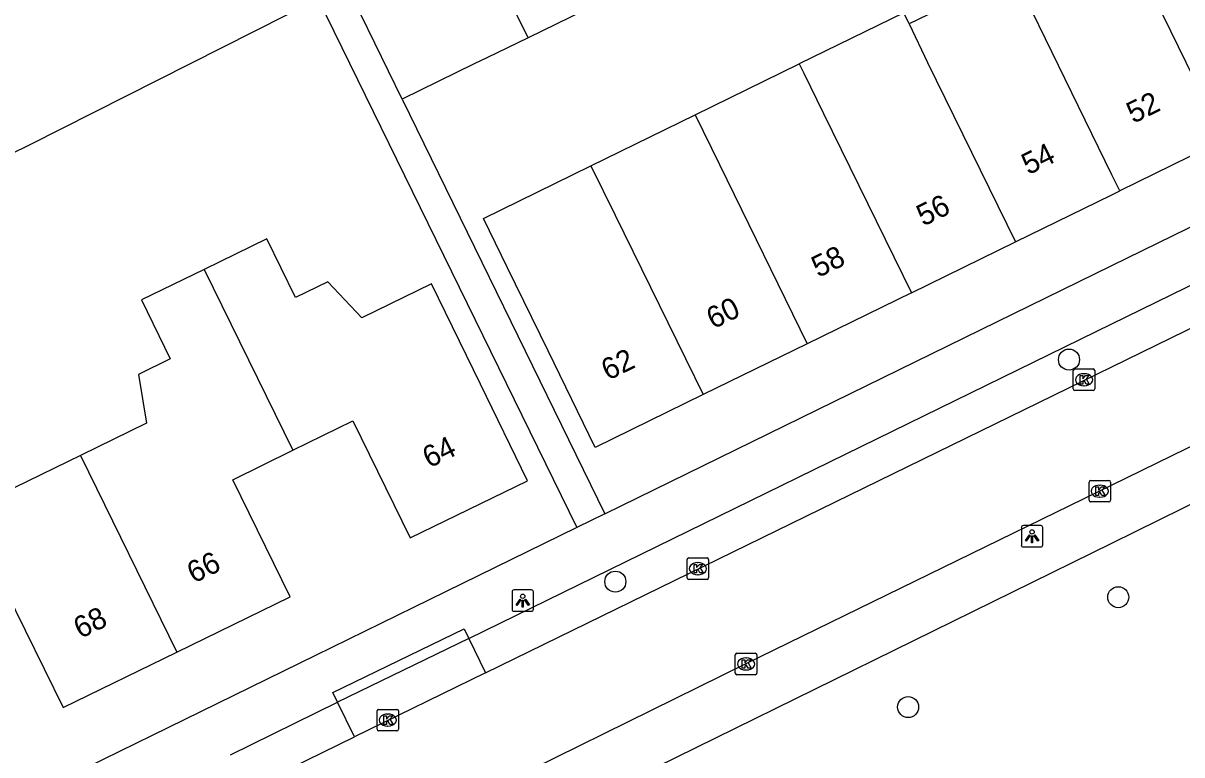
# Model space of a CAD drawing. Extents: x 160457 to 162082, y 388340 to 389736.
# Drawn here: x 161449.3 to 161503.3, y 388505.1 to 388539.1 of the extents above; entities that cross this region are included whole.
import ezdxf

# ---------------------------------------------------------------- set-up
doc = ezdxf.new("R2010")
doc.units = 0
for name, color, linetype in [('IMGEO_Boom', 7, 'Continuous'), ('IMGEO_Kolk', 7, 'Continuous'), ('IMGEO_Lichtpunt', 7, 'Continuous'), ('IMGEO_Pand', 7, 'Continuous'), ('IMGEO_Pand_nummerreeks', 7, 'Continuous'), ('IMGEO_Rijbaan_lokaal_open', 7, 'Continuous'), ('IMGEO_Voetpad_open', 7, 'Continuous')]:
    doc.layers.add(name, color=color, linetype=linetype)

msp = doc.modelspace()

# ---------------------------------------------------------------- linework, layer by layer
at = {"layer": 'IMGEO_Boom'}
for centre in [(161498.006, 388523.462), (161476.878, 388513.125), (161500.299, 388512.401), (161490.515, 388507.285)]:
    msp.add_circle(centre, 0.489, dxfattribs=at)
at = {"layer": 'IMGEO_Kolk'}
for p, q in [((161498.281, 388523.025), (161499.133, 388523.025)), ((161498.206, 388522.099), (161498.206, 388522.951)), ((161498.694, 388522.805), (161498.719, 388522.805)), ((161499.207, 388522.951), (161499.207, 388522.099)), ((161499.133, 388522.025), (161498.281, 388522.025)), ((161498.717, 388522.245), (161498.692, 388522.245)), ((161498.938, 388516.911), (161498.938, 388517.763)), ((161499.013, 388517.837), (161499.865, 388517.837)), ((161499.426, 388517.617), (161499.451, 388517.617)), ((161499.939, 388517.763), (161499.939, 388516.911)), ((161499.449, 388517.057), (161499.424, 388517.057)), ((161499.865, 388516.837), (161499.013, 388516.837)), ((161480.221, 388513.303), (161480.221, 388514.155)), ((161480.296, 388514.229), (161481.148, 388514.229)), ((161480.709, 388514.009), (161480.734, 388514.009)), ((161481.222, 388514.155), (161481.222, 388513.303)), ((161480.732, 388513.449), (161480.707, 388513.449)), ((161481.148, 388513.229), (161480.296, 388513.229)), ((161482.466, 388508.865), (161482.466, 388509.717)), ((161482.541, 388509.791), (161483.393, 388509.791)), ((161482.954, 388509.571), (161482.979, 388509.571)), ((161483.467, 388509.717), (161483.467, 388508.865)), ((161482.977, 388509.011), (161482.952, 388509.011)), ((161483.393, 388508.791), (161482.541, 388508.791)), ((161465.78, 388506.253), (161465.78, 388507.105)), ((161465.855, 388507.179), (161466.707, 388507.179)), ((161466.268, 388506.959), (161466.293, 388506.959)), ((161466.781, 388507.105), (161466.781, 388506.253)), ((161466.291, 388506.399), (161466.266, 388506.399)), ((161466.707, 388506.179), (161465.855, 388506.179))]:
    msp.add_line(p, q, dxfattribs=at)
for points in [[(161498.281, 388523.025), (161499.133, 388523.025)], [(161498.206, 388522.099), (161498.206, 388522.951)], [(161498.527, 388522.725), (161498.65, 388522.725), (161498.65, 388522.574), (161498.78, 388522.725), (161498.944, 388522.725), (161498.798, 388522.574), (161498.951, 388522.325), (161498.799, 388522.325), (161498.714, 388522.489), (161498.65, 388522.422), (161498.65, 388522.325), (161498.527, 388522.325), (161498.527, 388522.725)], [(161499.207, 388522.951), (161499.207, 388522.099)], [(161499.133, 388522.025), (161498.281, 388522.025)], [(161498.938, 388516.911), (161498.938, 388517.763)], [(161499.013, 388517.837), (161499.865, 388517.837)], [(161499.939, 388517.763), (161499.939, 388516.911)], [(161499.259, 388517.537), (161499.382, 388517.537), (161499.382, 388517.386), (161499.512, 388517.537), (161499.676, 388517.537), (161499.53, 388517.386), (161499.683, 388517.137), (161499.531, 388517.137), (161499.446, 388517.301), (161499.382, 388517.234), (161499.382, 388517.137), (161499.259, 388517.137), (161499.259, 388517.537)], [(161499.865, 388516.837), (161499.013, 388516.837)], [(161480.221, 388513.303), (161480.221, 388514.155)], [(161480.296, 388514.229), (161481.148, 388514.229)], [(161480.542, 388513.929), (161480.665, 388513.929), (161480.665, 388513.778), (161480.795, 388513.929), (161480.959, 388513.929), (161480.813, 388513.778), (161480.966, 388513.529), (161480.814, 388513.529), (161480.729, 388513.693), (161480.665, 388513.626), (161480.665, 388513.529), (161480.542, 388513.529), (161480.542, 388513.929)], [(161481.222, 388514.155), (161481.222, 388513.303)], [(161481.148, 388513.229), (161480.296, 388513.229)], [(161482.466, 388508.865), (161482.466, 388509.717)], [(161482.541, 388509.791), (161483.393, 388509.791)], [(161483.467, 388509.717), (161483.467, 388508.865)], [(161482.787, 388509.491), (161482.91, 388509.491), (161482.91, 388509.34), (161483.04, 388509.491), (161483.204, 388509.491), (161483.058, 388509.34), (161483.211, 388509.091), (161483.059, 388509.091), (161482.974, 388509.255), (161482.91, 388509.188), (161482.91, 388509.091), (161482.787, 388509.091), (161482.787, 388509.491)], [(161483.393, 388508.791), (161482.541, 388508.791)], [(161465.78, 388506.253), (161465.78, 388507.105)], [(161465.855, 388507.179), (161466.707, 388507.179)], [(161466.101, 388506.879), (161466.224, 388506.879), (161466.224, 388506.728), (161466.354, 388506.879), (161466.518, 388506.879), (161466.372, 388506.728), (161466.525, 388506.479), (161466.373, 388506.479), (161466.288, 388506.643), (161466.224, 388506.576), (161466.224, 388506.479), (161466.101, 388506.479), (161466.101, 388506.879)], [(161466.781, 388507.105), (161466.781, 388506.253)], [(161466.707, 388506.179), (161465.855, 388506.179)]]:
    msp.add_lwpolyline(points, dxfattribs=at)
for centre, start, end in [((161498.283, 388522.949), 91.552, 178.448), ((161498.283, 388522.949), 91.552, 178.448), ((161499.131, 388522.949), 1.552, 88.448), ((161499.131, 388522.949), 1.552, 88.448), ((161498.283, 388522.101), 181.552, 268.448), ((161498.283, 388522.101), 181.552, 268.448), ((161499.131, 388522.101), 271.552, 358.448), ((161499.131, 388522.101), 271.552, 358.448), ((161499.015, 388517.761), 91.552, 178.448), ((161499.015, 388517.761), 91.552, 178.448), ((161499.863, 388517.761), 1.552, 88.448), ((161499.863, 388517.761), 1.552, 88.448), ((161499.015, 388516.913), 181.552, 268.448), ((161499.015, 388516.913), 181.552, 268.448), ((161499.863, 388516.913), 271.552, 358.448), ((161499.863, 388516.913), 271.552, 358.448), ((161480.298, 388514.153), 91.552, 178.448), ((161480.298, 388514.153), 91.552, 178.448), ((161481.146, 388514.153), 1.552, 88.448), ((161481.146, 388514.153), 1.552, 88.448), ((161480.298, 388513.305), 181.552, 268.448), ((161480.298, 388513.305), 181.552, 268.448), ((161481.146, 388513.305), 271.552, 358.448), ((161481.146, 388513.305), 271.552, 358.448), ((161482.543, 388509.715), 91.552, 178.448), ((161482.543, 388509.715), 91.552, 178.448), ((161483.391, 388509.715), 1.552, 88.448), ((161483.391, 388509.715), 1.552, 88.448), ((161482.543, 388508.867), 181.552, 268.448), ((161482.543, 388508.867), 181.552, 268.448), ((161483.391, 388508.867), 271.552, 358.448), ((161483.391, 388508.867), 271.552, 358.448), ((161465.857, 388507.103), 91.552, 178.448), ((161465.857, 388507.103), 91.552, 178.448), ((161466.705, 388507.103), 1.552, 88.448), ((161466.705, 388507.103), 1.552, 88.448), ((161465.857, 388506.255), 181.552, 268.448), ((161465.857, 388506.255), 181.552, 268.448), ((161466.705, 388506.255), 271.552, 358.448), ((161466.705, 388506.255), 271.552, 358.448)]:
    msp.add_arc(centre, 0.0765, start, end, dxfattribs=at)
for centre, major_axis, ratio, start_param, end_param in [((161498.693, 388522.525), (-0.387, 0.002), 0.722429, 4.712389, 7.853982), ((161498.718, 388522.525), (-0.39, 0.002), 0.717154, 1.570796, 4.712389), ((161499.425, 388517.337), (-0.387, 0.002), 0.722429, 4.712389, 7.853982), ((161499.45, 388517.337), (-0.39, 0.002), 0.717154, 1.570796, 4.712389), ((161480.708, 388513.729), (-0.387, 0.002), 0.722429, 4.712389, 7.853982), ((161480.733, 388513.729), (-0.39, 0.002), 0.717154, 1.570796, 4.712389), ((161482.953, 388509.291), (-0.387, 0.002), 0.722429, 4.712389, 7.853982), ((161482.978, 388509.291), (-0.39, 0.002), 0.717154, 1.570796, 4.712389), ((161466.267, 388506.679), (-0.387, 0.002), 0.722429, 4.712389, 7.853982), ((161466.292, 388506.679), (-0.39, 0.002), 0.717154, 1.570796, 4.712389)]:
    msp.add_ellipse(centre, major_axis=major_axis, ratio=ratio, start_param=start_param, end_param=end_param, dxfattribs=at)
at = {"layer": 'IMGEO_Lichtpunt'}
for p, q in [((161495.786, 388515.642), (161495.786, 388514.835)), ((161495.786, 388515.642), (161495.786, 388514.835)), ((161496.688, 388515.737), (161495.88, 388515.737)), ((161496.688, 388515.737), (161495.88, 388515.737)), ((161496.782, 388514.835), (161496.782, 388515.642)), ((161496.782, 388514.835), (161496.782, 388515.642)), ((161495.88, 388514.741), (161496.688, 388514.741)), ((161495.88, 388514.741), (161496.688, 388514.741)), ((161472.068, 388512.645), (161472.068, 388511.838)), ((161472.068, 388512.645), (161472.068, 388511.838)), ((161472.97, 388512.74), (161472.162, 388512.74)), ((161472.97, 388512.74), (161472.162, 388512.74)), ((161473.064, 388511.838), (161473.064, 388512.645)), ((161473.064, 388511.838), (161473.064, 388512.645)), ((161472.162, 388511.744), (161472.97, 388511.744)), ((161472.162, 388511.744), (161472.97, 388511.744))]:
    msp.add_line(p, q, dxfattribs=at)
for points in [[(161496.16, 388515.306), (161496.199, 388515.278), (161496.011, 388515.016), (161495.973, 388515.043), (161496.16, 388515.306)], [(161496.262, 388515.258), (161496.309, 388515.258), (161496.309, 388514.936), (161496.262, 388514.936), (161496.262, 388515.258)], [(161496.372, 388515.278), (161496.41, 388515.305), (161496.597, 388515.043), (161496.558, 388515.015), (161496.372, 388515.278)], [(161472.442, 388512.309), (161472.481, 388512.281), (161472.293, 388512.019), (161472.255, 388512.046), (161472.442, 388512.309)], [(161472.544, 388512.261), (161472.591, 388512.261), (161472.591, 388511.939), (161472.544, 388511.939), (161472.544, 388512.261)], [(161472.654, 388512.281), (161472.692, 388512.308), (161472.879, 388512.046), (161472.84, 388512.018), (161472.654, 388512.281)]]:
    msp.add_lwpolyline(points, dxfattribs=at)
for centre in [(161496.285, 388515.44), (161472.567, 388512.443)]:
    msp.add_circle(centre, 0.0994, dxfattribs=at)
for centre, start, end in [((161495.88, 388515.642), 90, 180), ((161495.88, 388515.642), 90, 180), ((161496.688, 388515.642), 0, 90), ((161496.688, 388515.642), 0, 90), ((161495.88, 388514.835), 180, 270), ((161495.88, 388514.835), 180, 270), ((161496.688, 388514.835), 270, 0), ((161496.688, 388514.835), 270, 360), ((161472.162, 388512.645), 90, 180), ((161472.162, 388512.645), 90, 180), ((161472.97, 388512.645), 0, 90), ((161472.97, 388512.645), 0, 90), ((161472.162, 388511.838), 180, 270), ((161472.162, 388511.838), 180, 270), ((161472.97, 388511.838), 270, 0), ((161472.97, 388511.838), 270, 360)]:
    msp.add_arc(centre, 0.0946, start, end, dxfattribs=at)
at = {"layer": 'IMGEO_Pand'}
for points in [[(161472.89, 388544.941), (161475.429, 388539.72), (161472.814, 388538.446)], [(161499.893, 388544.59), (161505.218, 388533.693)], [(161472.814, 388538.446), (161470.256, 388543.662)], [(161495.047, 388542.227), (161493.262, 388541.356), (161493.198, 388540.379), (161490.556, 388539.09)], [(161500.368, 388531.321), (161500, 388532.071), (161495.047, 388542.227)], [(161466.945, 388535.594), (161464.406, 388540.823)], [(161490.556, 388539.09), (161490.308, 388539.603), (161485.444, 388537.225)], [(161490.556, 388539.09), (161491.423, 388537.297), (161495.517, 388528.948)], [(161472.814, 388538.446), (161470.894, 388537.511), (161470.306, 388537.225), (161466.945, 388535.594)], [(161480.594, 388534.853), (161485.444, 388537.225)], [(161485.444, 388537.225), (161485.65, 388536.805), (161486.572, 388534.925), (161490.666, 388526.576)], [(161475.741, 388532.479), (161480.594, 388534.853)], [(161480.594, 388534.853), (161481.722, 388532.553), (161485.816, 388524.204)], [(161505.218, 388533.693), (161500.368, 388531.321)], [(161480.964, 388521.831), (161475.944, 388519.376), (161473.748, 388523.868), (161471.859, 388527.73), (161470.734, 388530.031), (161475.741, 388532.479)], [(161475.741, 388532.479), (161476.869, 388530.18), (161480.964, 388521.831)], [(161495.517, 388528.948), (161500, 388531.141), (161500.368, 388531.321)], [(161461.864, 388519.239), (161464.656, 388520.609), (161467.33, 388515.16), (161472.789, 388517.824), (161470.596, 388522.318), (161468.319, 388526.984), (161465.071, 388525.408), (161463.492, 388527.08), (161461.991, 388526.348), (161460.654, 388529.089), (161457.733, 388527.664)], [(161490.666, 388526.576), (161495.517, 388528.948)], [(161457.733, 388527.664), (161454.812, 388526.239), (161456.149, 388523.498), (161454.666, 388522.775), (161455.052, 388520.503), (161451.978, 388519.004)], [(161457.733, 388527.664), (161461.864, 388519.239)], [(161490.666, 388526.576), (161485.816, 388524.204)], [(161485.816, 388524.204), (161480.964, 388521.831)], [(161456.461, 388509.842), (161461.737, 388512.416), (161459.063, 388517.865), (161461.864, 388519.239)], [(161451.978, 388519.004), (161448.913, 388517.509), (161447.256, 388519.16), (161442.915, 388517.043)], [(161451.978, 388519.004), (161456.461, 388509.842)], [(161445.711, 388511.294), (161448.513, 388512.667), (161451.163, 388507.258), (161456.461, 388509.842)]]:
    msp.add_lwpolyline(points, dxfattribs=at)
at = {"layer": 'IMGEO_Rijbaan_lokaal_open'}
for points in [[(161463.041, 388540.259), (161449.607, 388533.462), (161415.99, 388516.952), (161414.763, 388519.386)], [(161470.83, 388508.878), (161500, 388523.129), (161517.216, 388531.539)], [(161519.406, 388527.111), (161516.676, 388525.768), (161500, 388517.612), (161482.962, 388509.292), (161468.597, 388502.224), (161464.037, 388500), (161458.843, 388497.467), (161457.352, 388496.622)], [(161470.83, 388508.878), (161464.724, 388505.895)], [(161457.307, 388502.271), (161464.724, 388505.895)]]:
    msp.add_lwpolyline(points, dxfattribs=at)
at = {"layer": 'IMGEO_Voetpad_open'}
for points in [[(161472.342, 388501.316), (161500, 388514.916), (161506.65, 388518.184), (161554.308, 388541.602), (161568.602, 388548.586), (161583.909, 388556.036)], [(161463.041, 388540.259), (161475.089, 388515.644)], [(161466.945, 388535.594), (161476.396, 388516.284)], [(161476.396, 388516.284), (161500, 388527.836), (161516.378, 388535.852)], [(161470.049, 388510.476), (161500, 388525.129), (161514.605, 388532.274)], [(161476.396, 388516.284), (161475.089, 388515.644)], [(161475.089, 388515.644), (161443.126, 388500), (161431.059, 388494.094)], [(161463.935, 388507.51), (161463.717, 388507.959), (161469.831, 388510.925), (161470.049, 388510.476)], [(161470.049, 388510.476), (161463.935, 388507.51)], [(161470.049, 388510.476), (161470.83, 388508.878)], [(161458.956, 388505.062), (161463.935, 388507.51)], [(161464.724, 388505.895), (161463.935, 388507.51)]]:
    msp.add_lwpolyline(points, dxfattribs=at)

# ---------------------------------------------------------------- texts
at = {"layer": 'IMGEO_Pand_nummerreeks'}
for s, rotation, p in [('52', 26.0616, (161500.999, 388534.435)), ('54', 26.0639, (161496.11, 388532.044)), ('56', 26.0639, (161491.218, 388529.651)), ('58', 26.0639, (161486.329, 388527.261)), ('60', 26.0639, (161481.436, 388524.868)), ('62', 26.0639, (161476.538, 388522.472)), ('64', 26.0124, (161468.212, 388518.395)), ('66', 26.0031, (161457.246, 388513.03)), ('68', 26.0031, (161451.962, 388510.452))]:
    msp.add_text(s, height=1, rotation=rotation, dxfattribs=at).set_placement(p)

doc.saveas('drawing.dxf')
